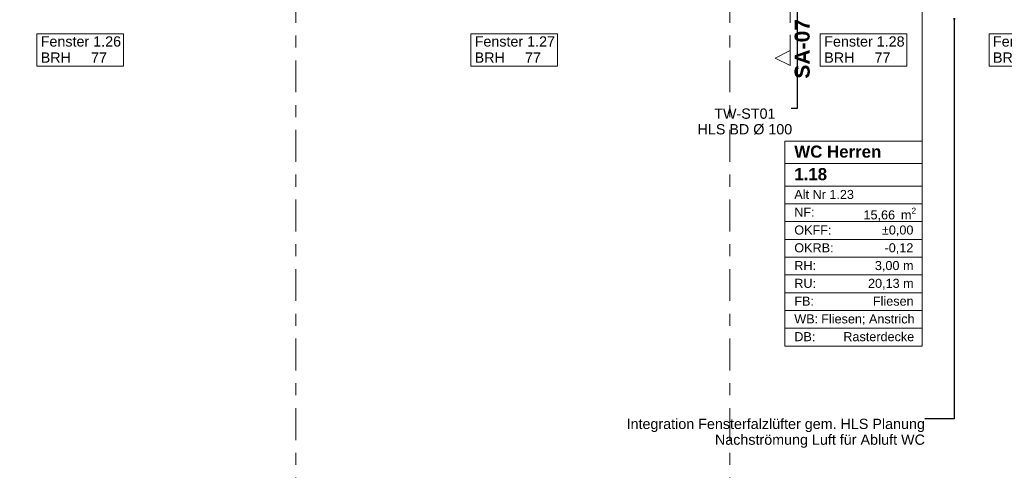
# Model space of a CAD drawing. Header units: metres. Extents: x -3.6 to 84.5, y -11 to 16.8.
# Tile 352 of 656: x 34.2 to 42.4, y -3.9 to -0.2. Entities that reach past the tile are written whole.
import ezdxf

# ---------------------------------------------------------------- set-up
doc = ezdxf.new("R2010")
doc.units = ezdxf.units.M
doc.header["$MEASUREMENT"] = 0
for name, pattern in [('Schnittlinie', [0.3, 0.15, -0.075, 0, -0.075]), ('Strichlinie doppelt', [0.546806, 0.264583, -0.105833, 0.070556, -0.105833]), ('Wipeout_Contour', [1, 0, -1])]:
    doc.linetypes.add(name, pattern=pattern)
for name, color, linetype in [('152 - Bemaßung_ Beschriftung.Ausbau', 7, 'Continuous'), ('203 - Marker.Schnitt - Ausbaudetail SA', 7, 'Continuous'), ('451 - Universal.Achsen Raster', 7, 'Continuous'), ('604 - Struktur.Wand Aussen', 7, 'Continuous'), ('Neubau_152 - Bemaßung_ Beschriftung.Ausbau', 7, 'Continuous'), ('Neubau_401 - Zone.Raum_ Raumbegrenzung_ Whg.', 7, 'Continuous')]:
    doc.layers.add(name, color=color, linetype=linetype)
doc.styles.add('ERSTELLTER_STIL_1', font='txt')
doc.styles.add('ERSTELLTER_STIL_2', font='txt')
doc.dimstyles.new('ERSTELLTER_STIL__3', dxfattribs={"dimtxt": 0.1, "dimasz": 0.0532, "dimexe": 0.18, "dimexo": 0.0625, "dimgap": 0, "dimtad": 1, "dimtih": 1, "dimtoh": 1, "dimzin": 0, "dimdsep": 46, "dimtxsty": 'ERSTELLTER_STIL_2', "dimblk": 'ARROWHEAD_2', "dimblk1": 'ARROWHEAD_2', "dimblk2": 'ARROWHEAD_2', "dimcen": 0.09, "dimse1": 1, "dimse2": 1, "dimclrd": 7, "dimclre": 7, "dimclrt": 7, "dimazin": 0, "dimtfac": 1, "dimtdec": 4, "dimtmove": 0, "dimatfit": 3, "dimfxl": 1, "dimtolj": 1, "dimtzin": 0, "dimarcsym": 0})
doc.dimstyles.new('ERSTELLTER_STIL__7', dxfattribs={"dimtxt": 0.18, "dimasz": 0.03648, "dimexe": 0.18, "dimexo": 0.0625, "dimgap": 0, "dimtad": 0, "dimtih": 1, "dimtoh": 1, "dimdec": 4, "dimzin": 0, "dimdsep": 46, "dimcen": 0.09, "dimadec": 0, "dimazin": 0, "dimtfac": 1, "dimtdec": 4, "dimtmove": 0, "dimatfit": 3, "dimldrblk": 'ARROWHEAD_11', "dimfxl": 1, "dimtolj": 1, "dimtzin": 0, "dimarcsym": 0})
doc.dimstyles.new('ERSTELLTER_STIL__8', dxfattribs={"dimtxt": 0.18, "dimasz": 0.02736, "dimexe": 0.18, "dimexo": 0.0625, "dimgap": 0, "dimtad": 0, "dimtih": 1, "dimtoh": 1, "dimdec": 4, "dimzin": 0, "dimdsep": 46, "dimcen": 0.09, "dimadec": 0, "dimazin": 0, "dimtfac": 1, "dimtdec": 4, "dimtmove": 0, "dimatfit": 3, "dimldrblk": 'ARROWHEAD_11', "dimfxl": 1, "dimtolj": 1, "dimtzin": 0, "dimarcsym": 0})

# ---------------------------------------------------------------- blocks, each defined once
blk = doc.blocks.new('ARROWHEAD_11')
at = {"color": 0, "linetype": 'Continuous', "lineweight": 0}
blk.add_line((0, 0), (-1, 0), dxfattribs=at)
at = {"color": 0, "linetype": 'Continuous', "lineweight": 0, "const_width": 0.25, "flags": 128}
blk.add_lwpolyline([(-0.125, 0, 1), (0.125, 0, 1)], format="xyb", close=True, dxfattribs=at)
blk = doc.blocks.new('*D265')
at = {"layer": '152 - Bemaßung_ Beschriftung.Ausbau', "color": 7, "linetype": 'Continuous', "lineweight": 5}
for p, q in [((33.5602, -8.55), (33.5198, -8.62)), ((33.54, -8.6375), (33.54, -8.5325)), ((35.9602, -8.55), (35.9198, -8.62)), ((32.34, -8.585), (33.54, -8.585)), ((33.54, -8.585), (35.94, -8.585))]:
    blk.add_line(p, q, dxfattribs=at)
at = {"layer": '152 - Bemaßung_ Beschriftung.Ausbau', "color": 7, "lineweight": 5, "char_height": 0.1, "attachment_point": 7, "style": 'ERSTELLTER_STIL_2'}
for s, insert in [('\\A1;{\\pql;\\fArial|b0|i0|c0|p38;2,40}', (34.607, -8.565)), ('\\A1;{\\pql;\\fArial|b0|i0|c0|p38;2,01}', (34.607, -8.705))]:
    blk.add_mtext(s, dxfattribs=dict(at, insert=insert))
blk = doc.blocks.new('ARROWHEAD_2')
at = {"color": 0, "linetype": 'Continuous', "lineweight": 0}
for p, q in [((0, 0), (-1, 0)), ((-0.38, -0.66), (0.38, 0.66))]:
    blk.add_line(p, q, dxfattribs=at)
blk = doc.blocks.new('*D266')
at = {"layer": '152 - Bemaßung_ Beschriftung.Ausbau', "color": 7, "linetype": 'Continuous', "lineweight": 5}
for p, q in [((35.9602, -8.55), (35.9198, -8.62)), ((35.94, -8.6375), (35.94, -8.5325)), ((37.1602, -8.55), (37.1198, -8.62)), ((33.54, -8.585), (35.94, -8.585)), ((35.94, -8.585), (37.14, -8.585))]:
    blk.add_line(p, q, dxfattribs=at)
at = {"layer": '152 - Bemaßung_ Beschriftung.Ausbau', "color": 7, "lineweight": 5, "insert": (36.407, -8.565), "char_height": 0.1, "attachment_point": 7, "style": 'ERSTELLTER_STIL_2'}
blk.add_mtext('\\A1;{\\pql;\\fArial|b0|i0|c0|p38;1,20}', dxfattribs=at)
blk = doc.blocks.new('*D267')
at = {"layer": '152 - Bemaßung_ Beschriftung.Ausbau', "color": 7, "linetype": 'Continuous', "lineweight": 5}
for p, q in [((37.1602, -8.55), (37.1198, -8.62)), ((37.14, -8.6375), (37.14, -8.5325)), ((39.5602, -8.55), (39.5198, -8.62)), ((35.94, -8.585), (37.14, -8.585)), ((37.14, -8.585), (39.54, -8.585))]:
    blk.add_line(p, q, dxfattribs=at)
at = {"layer": '152 - Bemaßung_ Beschriftung.Ausbau', "color": 7, "lineweight": 5, "char_height": 0.1, "attachment_point": 7, "style": 'ERSTELLTER_STIL_2'}
for s, insert in [('\\A1;{\\pql;\\fArial|b0|i0|c0|p38;2,40}', (38.207, -8.565)), ('\\A1;{\\pql;\\fArial|b0|i0|c0|p38;2,01}', (38.207, -8.705))]:
    blk.add_mtext(s, dxfattribs=dict(at, insert=insert))
blk = doc.blocks.new('*D268')
at = {"layer": '152 - Bemaßung_ Beschriftung.Ausbau', "color": 7, "linetype": 'Continuous', "lineweight": 5}
for p, q in [((39.5602, -8.55), (39.5198, -8.62)), ((39.54, -8.6375), (39.54, -8.5325)), ((40.7602, -8.55), (40.7198, -8.62)), ((37.14, -8.585), (39.54, -8.585)), ((39.54, -8.585), (40.74, -8.585))]:
    blk.add_line(p, q, dxfattribs=at)
at = {"layer": '152 - Bemaßung_ Beschriftung.Ausbau', "color": 7, "lineweight": 5, "insert": (40.007, -8.565), "char_height": 0.1, "attachment_point": 7, "style": 'ERSTELLTER_STIL_2'}
blk.add_mtext('\\A1;{\\pql;\\fArial|b0|i0|c0|p38;1,20}', dxfattribs=at)
blk = doc.blocks.new('*D269')
at = {"layer": '152 - Bemaßung_ Beschriftung.Ausbau', "color": 7, "linetype": 'Continuous', "lineweight": 5}
for p, q in [((40.7602, -8.55), (40.7198, -8.62)), ((40.74, -8.6375), (40.74, -8.5325)), ((41.9602, -8.55), (41.9198, -8.62)), ((39.54, -8.585), (40.74, -8.585)), ((40.74, -8.585), (41.94, -8.585))]:
    blk.add_line(p, q, dxfattribs=at)
at = {"layer": '152 - Bemaßung_ Beschriftung.Ausbau', "color": 7, "lineweight": 5, "char_height": 0.1, "attachment_point": 7, "style": 'ERSTELLTER_STIL_2'}
for s, insert in [('\\A1;{\\pql;\\fArial|b0|i0|c0|p38;1,20}', (41.207, -8.565)), ('\\A1;{\\pql;\\fArial|b0|i0|c0|p38;2,01}', (41.207, -8.705))]:
    blk.add_mtext(s, dxfattribs=dict(at, insert=insert))
blk = doc.blocks.new('*D270')
at = {"layer": '152 - Bemaßung_ Beschriftung.Ausbau', "color": 7, "linetype": 'Continuous', "lineweight": 5}
for p, q in [((41.9602, -8.55), (41.9198, -8.62)), ((41.94, -8.6375), (41.94, -8.5325)), ((43.1602, -8.55), (43.1198, -8.62)), ((40.74, -8.585), (41.94, -8.585)), ((41.94, -8.585), (43.14, -8.585))]:
    blk.add_line(p, q, dxfattribs=at)
at = {"layer": '152 - Bemaßung_ Beschriftung.Ausbau', "color": 7, "lineweight": 5, "char_height": 0.1, "attachment_point": 7, "style": 'ERSTELLTER_STIL_2'}
for s, insert in [('\\A1;{\\pql;\\fArial|b0|i0|c0|p38;1,20}', (42.407, -8.565)), ('\\A1;{\\pql;\\fArial|b0|i0|c0|p38;2,01}', (42.407, -8.705))]:
    blk.add_mtext(s, dxfattribs=dict(at, insert=insert))
blk = doc.blocks.new('*D271')
at = {"layer": '152 - Bemaßung_ Beschriftung.Ausbau', "color": 7, "linetype": 'Continuous', "lineweight": 5}
for p, q in [((43.1602, -8.55), (43.1198, -8.62)), ((43.14, -8.6375), (43.14, -8.5325)), ((43.7602, -8.55), (43.7198, -8.62)), ((41.94, -8.585), (43.14, -8.585)), ((43.14, -8.585), (43.74, -8.585))]:
    blk.add_line(p, q, dxfattribs=at)
at = {"layer": '152 - Bemaßung_ Beschriftung.Ausbau', "color": 7, "lineweight": 5, "insert": (43.3641, -8.565), "char_height": 0.1, "attachment_point": 7, "style": 'ERSTELLTER_STIL_2'}
blk.add_mtext('\\A1;{\\pql;\\fArial|b0|i0|c0|p38;60}', dxfattribs=at)
blk = doc.blocks.new('*D286')
at = {"layer": '152 - Bemaßung_ Beschriftung.Ausbau', "color": 7, "linetype": 'Continuous', "lineweight": 5}
for p, q in [((18.6302, -9.05), (18.5898, -9.12)), ((18.61, -9.1375), (18.61, -9.0325)), ((36.4802, -9.05), (36.4398, -9.12)), ((18.445, -9.085), (18.61, -9.085)), ((18.61, -9.085), (36.46, -9.085))]:
    blk.add_line(p, q, dxfattribs=at)
at = {"layer": '152 - Bemaßung_ Beschriftung.Ausbau', "color": 7, "lineweight": 5, "char_height": 0.1, "attachment_point": 7, "style": 'ERSTELLTER_STIL_2'}
for s, insert in [('\\A1;{\\pql;\\fArial|b0|i0|c0|p38;17,85}', (27.2882, -9.065)), ('\\A1;{\\pql;\\fArial|b0|i0|c0|p38;14}', (36.288, -9.065))]:
    blk.add_mtext(s, dxfattribs=dict(at, insert=insert))
blk = doc.blocks.new('*D287')
at = {"layer": '152 - Bemaßung_ Beschriftung.Ausbau', "color": 7, "linetype": 'Continuous', "lineweight": 5}
for p, q in [((36.4802, -9.05), (36.4398, -9.12)), ((36.46, -9.1375), (36.46, -9.0325)), ((36.6202, -9.05), (36.5798, -9.12)), ((18.61, -9.085), (36.46, -9.085)), ((36.46, -9.085), (36.6, -9.085))]:
    blk.add_line(p, q, dxfattribs=at)
blk = doc.blocks.new('*D288')
at = {"layer": '152 - Bemaßung_ Beschriftung.Ausbau', "color": 7, "linetype": 'Continuous', "lineweight": 5}
for p, q in [((36.6202, -9.05), (36.5798, -9.12)), ((36.6, -9.1375), (36.6, -9.0325)), ((40.0702, -9.05), (40.0298, -9.12)), ((36.46, -9.085), (36.6, -9.085)), ((36.6, -9.085), (40.05, -9.085))]:
    blk.add_line(p, q, dxfattribs=at)
at = {"layer": '152 - Bemaßung_ Beschriftung.Ausbau', "color": 7, "lineweight": 5, "char_height": 0.1, "attachment_point": 7, "style": 'ERSTELLTER_STIL_2'}
for s, insert in [('\\A1;{\\pql;\\fArial|b0|i0|c0|p38;3,45}', (38.1161, -9.065)), ('\\A1;{\\pql;\\fArial|b0|i0|c0|p38;15}', (39.878, -9.065))]:
    blk.add_mtext(s, dxfattribs=dict(at, insert=insert))
blk = doc.blocks.new('*D289')
at = {"layer": '152 - Bemaßung_ Beschriftung.Ausbau', "color": 7, "linetype": 'Continuous', "lineweight": 5}
for p, q in [((40.0702, -9.05), (40.0298, -9.12)), ((40.05, -9.1375), (40.05, -9.0325)), ((40.2202, -9.05), (40.1798, -9.12)), ((36.6, -9.085), (40.05, -9.085)), ((40.05, -9.085), (40.2, -9.085))]:
    blk.add_line(p, q, dxfattribs=at)
at = {"layer": '152 - Bemaßung_ Beschriftung.Ausbau', "color": 7, "lineweight": 5, "insert": (40.1816, -8.9516), "char_height": 0.1, "attachment_point": 7, "style": 'ERSTELLTER_STIL_2'}
blk.add_mtext('\\A1;{\\pql;\\fArial|b0|i0|c0|p38;16\\fArial|b0|i0|c0|p38;\\A1{\\H.66x;\\S5^  ;}}', dxfattribs=at)
blk = doc.blocks.new('*D290')
at = {"layer": '152 - Bemaßung_ Beschriftung.Ausbau', "color": 7, "linetype": 'Continuous', "lineweight": 5}
for p, q in [((40.2202, -9.05), (40.1798, -9.12)), ((40.2, -9.1375), (40.2, -9.0325)), ((40.3852, -9.05), (40.3448, -9.12)), ((40.05, -9.085), (40.2, -9.085)), ((40.2, -9.085), (40.365, -9.085))]:
    blk.add_line(p, q, dxfattribs=at)
blk = doc.blocks.new('*D291')
at = {"layer": '152 - Bemaßung_ Beschriftung.Ausbau', "color": 7, "linetype": 'Continuous', "lineweight": 5}
for p, q in [((40.3852, -9.05), (40.3448, -9.12)), ((40.365, -9.1375), (40.365, -9.0325)), ((40.4602, -9.05), (40.4198, -9.12)), ((40.2, -9.085), (40.365, -9.085)), ((40.365, -9.085), (40.44, -9.085))]:
    blk.add_line(p, q, dxfattribs=at)
blk = doc.blocks.new('*D292')
at = {"layer": '152 - Bemaßung_ Beschriftung.Ausbau', "color": 7, "linetype": 'Continuous', "lineweight": 5}
for p, q in [((40.4602, -9.05), (40.4198, -9.12)), ((40.44, -9.1375), (40.44, -9.0325)), ((44.0102, -9.05), (43.9698, -9.12)), ((40.365, -9.085), (40.44, -9.085)), ((40.44, -9.085), (43.99, -9.085))]:
    blk.add_line(p, q, dxfattribs=at)
at = {"layer": '152 - Bemaßung_ Beschriftung.Ausbau', "color": 7, "lineweight": 5, "char_height": 0.1, "attachment_point": 7, "style": 'ERSTELLTER_STIL_2'}
for s, insert in [('\\A1;{\\pql;\\fArial|b0|i0|c0|p38;7\\fArial|b0|i0|c0|p38;\\A1{\\H.66x;\\S5^  ;}}', (40.4603, -9.0661)), ('\\A1;{\\pql;\\fArial|b0|i0|c0|p38;3,55}', (42.145, -9.065))]:
    blk.add_mtext(s, dxfattribs=dict(at, insert=insert))
blk = doc.blocks.new('*D293')
at = {"layer": '152 - Bemaßung_ Beschriftung.Ausbau', "color": 7, "linetype": 'Continuous', "lineweight": 5}
for p, q in [((44.0102, -9.05), (43.9698, -9.12)), ((43.99, -9.1375), (43.99, -9.0325)), ((44.5602, -9.05), (44.5198, -9.12)), ((40.44, -9.085), (43.99, -9.085)), ((43.99, -9.085), (44.54, -9.085))]:
    blk.add_line(p, q, dxfattribs=at)
at = {"layer": '152 - Bemaßung_ Beschriftung.Ausbau', "color": 7, "lineweight": 5, "insert": (44.1891, -9.065), "char_height": 0.1, "attachment_point": 7, "style": 'ERSTELLTER_STIL_2'}
blk.add_mtext('\\A1;{\\pql;\\fArial|b0|i0|c0|p38;55}', dxfattribs=at)
blk = doc.blocks.new('*D480')
at = {"layer": '152 - Bemaßung_ Beschriftung.Ausbau', "color": 7, "linetype": 'Continuous', "lineweight": 5}
for p, q in [((-0.165, -10.1375), (-0.165, -10.0325)), ((-0.1992, -10.085), (-0.165, -10.085)), ((-0.1448, -10.05), (-0.1852, -10.12)), ((-0.165, -10.085), (43.74, -10.085)), ((43.7602, -10.05), (43.7198, -10.12))]:
    blk.add_line(p, q, dxfattribs=at)
at = {"layer": '152 - Bemaßung_ Beschriftung.Ausbau', "color": 7, "lineweight": 5, "char_height": 0.1, "attachment_point": 7, "style": 'ERSTELLTER_STIL_2'}
for s, insert in [('\\A1;{\\pql;\\fArial|b0|i0|c0|p38;43,90\\fArial|b0|i0|c0|p38;\\A1{\\H.66x;\\S5^  ;}}', (21.5156, -10.0844)), ('\\A1;{\\pql;\\fArial|b0|i0|c0|p38;15}', (43.568, -10.065))]:
    blk.add_mtext(s, dxfattribs=dict(at, insert=insert))
blk = doc.blocks.new('*D512')
at = {"layer": '152 - Bemaßung_ Beschriftung.Ausbau', "color": 7, "linetype": 'Continuous', "lineweight": 5}
for p, q in [((33.1002, -9.55), (33.0598, -9.62)), ((33.08, -9.6375), (33.08, -9.5325)), ((36.4002, -9.55), (36.3598, -9.62)), ((32.78, -9.585), (33.08, -9.585)), ((33.08, -9.585), (36.38, -9.585))]:
    blk.add_line(p, q, dxfattribs=at)
at = {"layer": '152 - Bemaßung_ Beschriftung.Ausbau', "color": 7, "lineweight": 5, "insert": (34.597, -9.565), "char_height": 0.1, "attachment_point": 7, "style": 'ERSTELLTER_STIL_2'}
blk.add_mtext('\\A1;{\\pql;\\fArial|b0|i0|c0|p38;3,30}', dxfattribs=at)
blk = doc.blocks.new('*D513')
at = {"layer": '152 - Bemaßung_ Beschriftung.Ausbau', "color": 7, "linetype": 'Continuous', "lineweight": 5}
for p, q in [((36.4002, -9.55), (36.3598, -9.62)), ((36.38, -9.6375), (36.38, -9.5325)), ((36.7002, -9.55), (36.6598, -9.62)), ((33.08, -9.585), (36.38, -9.585)), ((36.38, -9.585), (36.68, -9.585))]:
    blk.add_line(p, q, dxfattribs=at)
at = {"layer": '152 - Bemaßung_ Beschriftung.Ausbau', "color": 7, "lineweight": 5, "insert": (36.4541, -9.565), "char_height": 0.1, "attachment_point": 7, "style": 'ERSTELLTER_STIL_2'}
blk.add_mtext('\\A1;{\\pql;\\fArial|b0|i0|c0|p38;30}', dxfattribs=at)
blk = doc.blocks.new('*D514')
at = {"layer": '152 - Bemaßung_ Beschriftung.Ausbau', "color": 7, "linetype": 'Continuous', "lineweight": 5}
for p, q in [((36.7002, -9.55), (36.6598, -9.62)), ((36.68, -9.6375), (36.68, -9.5325)), ((40.0002, -9.55), (39.9598, -9.62)), ((36.38, -9.585), (36.68, -9.585)), ((36.68, -9.585), (39.98, -9.585))]:
    blk.add_line(p, q, dxfattribs=at)
at = {"layer": '152 - Bemaßung_ Beschriftung.Ausbau', "color": 7, "lineweight": 5, "insert": (38.197, -9.565), "char_height": 0.1, "attachment_point": 7, "style": 'ERSTELLTER_STIL_2'}
blk.add_mtext('\\A1;{\\pql;\\fArial|b0|i0|c0|p38;3,30}', dxfattribs=at)
blk = doc.blocks.new('*D515')
at = {"layer": '152 - Bemaßung_ Beschriftung.Ausbau', "color": 7, "linetype": 'Continuous', "lineweight": 5}
for p, q in [((40.0002, -9.55), (39.9598, -9.62)), ((39.98, -9.6375), (39.98, -9.5325)), ((40.3002, -9.55), (40.2598, -9.62)), ((36.68, -9.585), (39.98, -9.585)), ((39.98, -9.585), (40.28, -9.585))]:
    blk.add_line(p, q, dxfattribs=at)
at = {"layer": '152 - Bemaßung_ Beschriftung.Ausbau', "color": 7, "lineweight": 5, "insert": (40.0541, -9.565), "char_height": 0.1, "attachment_point": 7, "style": 'ERSTELLTER_STIL_2'}
blk.add_mtext('\\A1;{\\pql;\\fArial|b0|i0|c0|p38;30}', dxfattribs=at)
blk = doc.blocks.new('*D516')
at = {"layer": '152 - Bemaßung_ Beschriftung.Ausbau', "color": 7, "linetype": 'Continuous', "lineweight": 5}
for p, q in [((40.3002, -9.55), (40.2598, -9.62)), ((40.28, -9.6375), (40.28, -9.5325)), ((43.6002, -9.55), (43.5598, -9.62)), ((39.98, -9.585), (40.28, -9.585)), ((40.28, -9.585), (43.58, -9.585))]:
    blk.add_line(p, q, dxfattribs=at)
at = {"layer": '152 - Bemaßung_ Beschriftung.Ausbau', "color": 7, "lineweight": 5, "insert": (41.797, -9.565), "char_height": 0.1, "attachment_point": 7, "style": 'ERSTELLTER_STIL_2'}
blk.add_mtext('\\A1;{\\pql;\\fArial|b0|i0|c0|p38;3,30}', dxfattribs=at)
blk = doc.blocks.new('*D517')
at = {"layer": '152 - Bemaßung_ Beschriftung.Ausbau', "color": 7, "linetype": 'Continuous', "lineweight": 5}
for p, q in [((43.6002, -9.55), (43.5598, -9.62)), ((43.58, -9.6375), (43.58, -9.5325)), ((43.9002, -9.55), (43.8598, -9.62)), ((40.28, -9.585), (43.58, -9.585)), ((43.58, -9.585), (43.88, -9.585))]:
    blk.add_line(p, q, dxfattribs=at)
at = {"layer": '152 - Bemaßung_ Beschriftung.Ausbau', "color": 7, "lineweight": 5, "insert": (43.6541, -9.565), "char_height": 0.1, "attachment_point": 7, "style": 'ERSTELLTER_STIL_2'}
blk.add_mtext('\\A1;{\\pql;\\fArial|b0|i0|c0|p38;30}', dxfattribs=at)
blk = doc.blocks.new('*D644')
at = {"layer": '152 - Bemaßung_ Beschriftung.Ausbau', "color": 7, "linetype": 'Continuous', "lineweight": 5}
for p, q in [((-0.165, -10.6375), (-0.165, -10.5325)), ((62.425, -10.6375), (62.425, -10.5325)), ((-0.1992, -10.585), (-0.165, -10.585)), ((-0.1448, -10.55), (-0.1852, -10.62)), ((-0.165, -10.585), (62.425, -10.585)), ((62.4048, -10.62), (62.4452, -10.55)), ((62.425, -10.585), (62.4593, -10.585))]:
    blk.add_line(p, q, dxfattribs=at)
at = {"layer": '152 - Bemaßung_ Beschriftung.Ausbau', "color": 7, "lineweight": 5, "insert": (30.959, -10.565), "char_height": 0.1, "attachment_point": 7, "style": 'ERSTELLTER_STIL_2'}
blk.add_mtext('\\A1;{\\pql;\\fArial|b0|i0|c0|p38;62,59}', dxfattribs=at)

msp = doc.modelspace()

# ---------------------------------------------------------------- linework, layer by layer
at = {"layer": '203 - Marker.Schnitt - Ausbaudetail SA', "color": 7, "linetype": 'Schnittlinie', "lineweight": 13}
msp.add_line((40.6312, 1.037), (40.6312, -0.4425), dxfattribs=at)
at = {"layer": '451 - Universal.Achsen Raster', "color": 160, "linetype": 'Strichlinie doppelt', "lineweight": 9, "true_color": 0x3232ff}
for p, q in [((36.53, -10.585), (36.53, 16.355)), ((40.13, -10.585), (40.13, 16.355))]:
    msp.add_line(p, q, dxfattribs=at)
at = {"layer": '604 - Struktur.Wand Aussen', "color": 7, "linetype": 'Continuous', "lineweight": 9, "flags": 128}
for points in [[(34.3806, -0.5721), (35.0994, -0.5721), (35.0994, -0.4386), (35.0994, -0.305), (34.3806, -0.305), (34.3806, -0.4386)], [(37.9806, -0.5721), (38.6994, -0.5721), (38.6994, -0.4386), (38.6994, -0.305), (37.9806, -0.305), (37.9806, -0.4386)], [(40.8806, -0.5721), (41.5994, -0.5721), (41.5994, -0.4386), (41.5994, -0.305), (40.8806, -0.305), (40.8806, -0.4386)], [(42.2806, -0.5721), (42.9994, -0.5721), (42.9994, -0.4386), (42.9994, -0.305), (42.2806, -0.305), (42.2806, -0.4386)]]:
    msp.add_lwpolyline(points, close=True, dxfattribs=at)
at = {"layer": 'Neubau_401 - Zone.Raum_ Raumbegrenzung_ Whg.', "color": 1, "linetype": 'Continuous', "lineweight": 9}
for p, q in [((41.7261, -1.1925), (41.7261, 1.951)), ((41.7261, -1.1925), (40.5864, -1.1925)), ((40.5864, -1.1925), (40.5864, -2.8916)), ((40.5864, -1.1925), (41.7261, -1.1925)), ((40.5864, -1.3791), (40.5864, -1.1925)), ((41.7261, -2.8916), (41.7261, -1.1925)), ((41.7261, -1.1925), (41.7261, -1.3791)), ((41.7261, -1.3791), (40.5864, -1.3791)), ((40.5864, -1.3791), (41.7261, -1.3791)), ((40.5864, -1.5657), (40.5864, -1.3791)), ((41.7261, -1.3791), (41.7261, -1.5657)), ((41.7261, -1.5657), (40.5864, -1.5657)), ((40.5864, -1.5657), (41.7261, -1.5657)), ((40.5864, -1.713), (40.5864, -1.5657)), ((41.7261, -1.5657), (41.7261, -1.713)), ((41.7261, -1.713), (40.5864, -1.713)), ((40.5864, -1.713), (41.7261, -1.713)), ((40.5864, -1.8603), (40.5864, -1.713)), ((41.7261, -1.713), (41.7261, -1.8603)), ((41.7261, -1.8603), (40.5864, -1.8603)), ((40.5864, -1.8603), (41.7261, -1.8603)), ((40.5864, -2.0076), (40.5864, -1.8603)), ((41.7261, -1.8603), (41.7261, -2.0076)), ((41.7261, -2.0076), (40.5864, -2.0076)), ((40.5864, -2.0076), (41.7261, -2.0076)), ((40.5864, -2.155), (40.5864, -2.0076)), ((41.7261, -2.0076), (41.7261, -2.155)), ((41.7261, -2.155), (40.5864, -2.155)), ((40.5864, -2.155), (41.7261, -2.155)), ((40.5864, -2.3023), (40.5864, -2.155)), ((41.7261, -2.155), (41.7261, -2.3023)), ((41.7261, -2.3023), (40.5864, -2.3023)), ((40.5864, -2.3023), (41.7261, -2.3023)), ((40.5864, -2.4496), (40.5864, -2.3023)), ((41.7261, -2.3023), (41.7261, -2.4496)), ((41.7261, -2.4496), (40.5864, -2.4496)), ((40.5864, -2.4496), (41.7261, -2.4496)), ((40.5864, -2.5969), (40.5864, -2.4496)), ((41.7261, -2.4496), (41.7261, -2.5969)), ((41.7261, -2.5969), (40.5864, -2.5969)), ((40.5864, -2.5969), (41.7261, -2.5969)), ((40.5864, -2.7443), (40.5864, -2.5969)), ((41.7261, -2.5969), (41.7261, -2.7443)), ((41.7261, -2.7443), (40.5864, -2.7443)), ((40.5864, -2.7443), (41.7261, -2.7443)), ((40.5864, -2.8916), (40.5864, -2.7443)), ((41.7261, -2.7443), (41.7261, -2.8916)), ((40.5864, -2.8916), (41.7261, -2.8916)), ((41.7261, -2.8916), (40.5864, -2.8916))]:
    msp.add_line(p, q, dxfattribs=at)

# ---------------------------------------------------------------- texts
at = {"layer": '604 - Struktur.Wand Aussen', "color": 7, "lineweight": 9, "char_height": 0.085, "style": 'ERSTELLTER_STIL_2'}
for s, insert, attachment_point in [('\\A1;{\\pql;\\pt0;\\fArial|b0|i0|c0|p38;Fenster 1.26}', (34.4132, -0.4108), 7), ('\\A1;{\\pql;\\pt0;\\fArial|b0|i0|c0|p38;Fenster 1.27}', (38.0132, -0.4108), 7), ('\\A1;{\\pql;\\pt0;\\fArial|b0|i0|c0|p38;Fenster 1.28}', (40.9132, -0.4108), 7), ('\\A1;{\\pql;\\pt0;\\fArial|b0|i0|c0|p38;Fenster 1.29}', (42.3132, -0.4108), 7), ('\\A1;{\\pql;\\pt0;\\fArial|b0|i0|c0|p38;BRH}', (34.4132, -0.458), 1), ('\\A1;{\\pql;\\pt0,0.05;\\fArial|b0|i0|c0|p38;77\\fArial|b0|i0|c0|p38;\\A1{\\H.66x;\\S^  ;}\\fArial|b0|i0|c0|p38;\\fArial|b0|i0|c0|p38;\\A1{\\H.66x;\\S^  ;}}', (34.8309, -0.458), 1), ('\\A1;{\\pql;\\pt0;\\fArial|b0|i0|c0|p38;}', (34.9599, -0.4386), 1), ('\\A1;{\\pql;\\pt0;\\fArial|b0|i0|c0|p38;BRH}', (38.0132, -0.458), 1), ('\\A1;{\\pql;\\pt0,0.05;\\fArial|b0|i0|c0|p38;77\\fArial|b0|i0|c0|p38;\\A1{\\H.66x;\\S^  ;}\\fArial|b0|i0|c0|p38;\\fArial|b0|i0|c0|p38;\\A1{\\H.66x;\\S^  ;}}', (38.4309, -0.458), 1), ('\\A1;{\\pql;\\pt0;\\fArial|b0|i0|c0|p38;}', (38.5599, -0.4386), 1), ('\\A1;{\\pql;\\pt0;\\fArial|b0|i0|c0|p38;BRH}', (40.9132, -0.458), 1), ('\\A1;{\\pql;\\pt0,0.05;\\fArial|b0|i0|c0|p38;77\\fArial|b0|i0|c0|p38;\\A1{\\H.66x;\\S^  ;}\\fArial|b0|i0|c0|p38;\\fArial|b0|i0|c0|p38;\\A1{\\H.66x;\\S^  ;}}', (41.3309, -0.458), 1), ('\\A1;{\\pql;\\pt0;\\fArial|b0|i0|c0|p38;}', (41.4599, -0.4386), 1), ('\\A1;{\\pql;\\pt0;\\fArial|b0|i0|c0|p38;BRH}', (42.3132, -0.458), 1)]:
    msp.add_mtext(s, dxfattribs=dict(at, insert=insert, attachment_point=attachment_point))
at = {"layer": 'Neubau_152 - Bemaßung_ Beschriftung.Ausbau', "color": 7, "linetype": 'Continuous', "lineweight": 9, "insert": (40.2549, -0.9228), "char_height": 0.085, "attachment_point": 2, "line_spacing_factor": 0.913298, "style": 'ERSTELLTER_STIL_2'}
msp.add_mtext('\\A1;{\\pqc;\\fArial|b0|i0|c0|p38;TW-ST01\\P\\pqc;\\fArial|b0|i0|c0|p38;HLS BD Ø 100}', dxfattribs=at)
at = {"layer": 'Neubau_152 - Bemaßung_ Beschriftung.Ausbau', "color": 1, "linetype": 'Continuous', "lineweight": 13, "insert": (41.7484, -3.4939), "char_height": 0.085, "attachment_point": 3, "line_spacing_factor": 0.921299, "style": 'ERSTELLTER_STIL_2'}
msp.add_mtext('\\A1;{\\pqr;\\fArial|b0|i0|c0|p38;Integration Fensterfalzlüfter gem. HLS Planung\\P\\pqr;\\fArial|b0|i0|c0|p38;Nachströmung Luft für Abluft WC}', dxfattribs=at)
at = {"layer": 'Neubau_401 - Zone.Raum_ Raumbegrenzung_ Whg.', "color": 7, "lineweight": 9, "attachment_point": 1}
for s, insert, char_height, style in [('\\A1;{\\pqj;\\pt0;\\fArial|b1|i0|c0|p38;}', (41.6476, -1.2072), 0.1, 'ERSTELLTER_STIL_1'), ('\\A1;{\\pqj;\\pt0;\\fArial|b1|i0|c0|p38;WC Herren}', (40.6649, -1.2301), 0.1, 'ERSTELLTER_STIL_1'), ('\\A1;{\\pql;\\pt0;\\fArial|b1|i0|c0|p38;1.18}', (40.6649, -1.4167), 0.1, 'ERSTELLTER_STIL_1'), ('\\A1;{\\pqj;\\pt0;\\fArial|b1|i0|c0|p38;}', (41.6476, -1.3938), 0.1, 'ERSTELLTER_STIL_1'), ('\\A1;{\\pqj;\\pt0;\\fArial|b0|i0|c0|p38;Alt Nr 1.23}', (40.6649, -1.5976), 0.075, 'ERSTELLTER_STIL_2'), ('\\A1;{\\pqj;\\pt0;\\fArial|b0|i0|c0|p38;}', (41.6476, -1.5804), 0.075, 'ERSTELLTER_STIL_2'), ('\\A1;{\\pqj;\\pt0;\\fArial|b0|i0|c0|p38;NF: }', (40.6649, -1.7449), 0.075, 'ERSTELLTER_STIL_2'), ('\\A1;{\\pql;\\pt0,0.05;\\fArial|b0|i0|c0|p38;15,66\\fArial|b0|i0|c0|p38;\\A1{\\H.66x;\\S^  ;}\\fArial|b0|i0|c0|p38; m\\fArial|b0|i0|c0|p38;\\A1{\\H.66x;\\S2^  ;}}', (41.239, -1.7449), 0.075, 'ERSTELLTER_STIL_2'), ('\\A1;{\\pqj;\\pt0;\\fArial|b0|i0|c0|p38;OKFF: }', (40.6649, -1.8922), 0.075, 'ERSTELLTER_STIL_2'), ('\\A1;{\\pqj;\\pt0;\\fArial|b0|i0|c0|p38;±0,00}', (41.3918, -1.8922), 0.075, 'ERSTELLTER_STIL_2'), ('\\A1;{\\pqj;\\pt0;\\fArial|b0|i0|c0|p38;OKRB: }', (40.6649, -2.0395), 0.075, 'ERSTELLTER_STIL_2'), ('\\A1;{\\pqj;\\pt0;\\fArial|b0|i0|c0|p38;-0,12}', (41.4137, -2.0395), 0.075, 'ERSTELLTER_STIL_2'), ('\\A1;{\\pqj;\\pt0;\\fArial|b0|i0|c0|p38;RH: }', (40.6649, -2.1868), 0.075, 'ERSTELLTER_STIL_2'), ('\\A1;{\\pqj;\\pt0;\\fArial|b0|i0|c0|p38;3,00 m}', (41.3335, -2.1868), 0.075, 'ERSTELLTER_STIL_2'), ('\\A1;{\\pqj;\\pt0;\\fArial|b0|i0|c0|p38;RU: }', (40.6649, -2.3342), 0.075, 'ERSTELLTER_STIL_2'), ('\\A1;{\\pqj;\\pt0;\\fArial|b0|i0|c0|p38;20,13 m}', (41.2766, -2.3342), 0.075, 'ERSTELLTER_STIL_2'), ('\\A1;{\\pqj;\\pt0;\\fArial|b0|i0|c0|p38;FB: }', (40.6649, -2.4815), 0.075, 'ERSTELLTER_STIL_2'), ('\\A1;{\\pqj;\\pt0;\\fArial|b0|i0|c0|p38;Fliesen}', (41.3171, -2.4815), 0.075, 'ERSTELLTER_STIL_2'), ('\\A1;{\\pqj;\\pt0;\\fArial|b0|i0|c0|p38;WB: }', (40.6649, -2.6288), 0.075, 'ERSTELLTER_STIL_2'), ('\\A1;{\\pqj;\\pt0;\\fArial|b0|i0|c0|p38;Fliesen; Anstrich}', (40.8885, -2.6288), 0.075, 'ERSTELLTER_STIL_2'), ('\\A1;{\\pqj;\\pt0;\\fArial|b0|i0|c0|p38;DB: }', (40.6649, -2.7761), 0.075, 'ERSTELLTER_STIL_2'), ('\\A1;{\\pqj;\\pt0;\\fArial|b0|i0|c0|p38;Rasterdecke}', (41.0716, -2.7761), 0.075, 'ERSTELLTER_STIL_2')]:
    msp.add_mtext(s, dxfattribs=dict(at, insert=insert, char_height=char_height, style=style))

# ---------------------------------------------------------------- dimensions: what is measured, and where the dimension line sits
at = {"layer": '152 - Bemaßung_ Beschriftung.Ausbau', "color": 7, "linetype": 'Continuous', "lineweight": 5}
for base, p1, p2, picture, middle in [((36.46, -9.085), (18.61, 2.95), (36.46, 3.247), '*D286', (27.4562, -9.015)), ((36.6, -9.085), (36.46, 3.247), (36.6, 3.247), '*D287', (36.3642, -9.015)), ((40.05, -9.085), (36.6, 3.247), (40.05, 2.26), '*D288', (38.246, -9.015)), ((40.36502, -9.085), (40.2, 2.20249), (40.36502, 2.0325), '*D290', (40.39288, -8.9)), ((36.38, -9.585), (33.08, 0.7), (36.38, 0.7), '*D512', (34.7268, -9.515)), ((36.68, -9.585), (36.38, 0.7), (36.68, 0.7), '*D513', (36.5303, -9.515)), ((39.98, -9.585), (36.68, 0.7), (39.98, 0.7), '*D514', (38.3268, -9.515)), ((40.28, -9.585), (39.98, 0.7), (40.28, 0.7), '*D515', (40.1303, -9.515)), ((35.94, -8.585), (33.54, 0.125), (35.94, 0.125), '*D265', (34.7369, -8.515)), ((37.14, -8.585), (35.94, 0.125), (37.14, 0.125), '*D266', (36.5369, -8.515)), ((39.54, -8.585), (37.14, 0.125), (39.54, 0.125), '*D267', (38.3369, -8.515)), ((43.14, -8.585), (41.94, 0.125), (43.14, 0.125), '*D270', (42.5369, -8.515)), ((43.74, -8.585), (43.14, 0.125), (43.74, -8.085), '*D271', (43.4404, -8.515))]:
    dim = msp.add_linear_dim(base=base, p1=p1, p2=p2, dimstyle='ERSTELLTER_STIL__3', dxfattribs=at)
    dim.commit()
    dim.dimension.update_dxf_attribs({"geometry": picture, "text_midpoint": middle, "dimtype": 160})

# ---------------------------------------------------------------- next in the draw order: wipeouts: each hides what was drawn before it
at = {"color": 254, "linetype": 'Wipeout_Contour', "lineweight": 0, "ltscale": 121.283513}
msp.add_wipeout([(40.6312, -0.5675), (40.6312, -0.4425), (40.5062, -0.505)], dxfattribs=at).dxf.layer = '203 - Marker.Schnitt - Ausbaudetail SA'

# ---------------------------------------------------------------- next in the draw order: linework, layer by layer
at = {"layer": '203 - Marker.Schnitt - Ausbaudetail SA', "color": 7, "linetype": 'Continuous', "lineweight": 13, "flags": 128}
msp.add_lwpolyline([(40.6312, -0.5675), (40.6312, -0.4425), (40.5062, -0.505)], close=True, dxfattribs=at)

# ---------------------------------------------------------------- next in the draw order: texts
at = {"layer": '203 - Marker.Schnitt - Ausbaudetail SA', "color": 7, "lineweight": 13, "insert": (40.7944, -0.1809), "char_height": 0.125, "attachment_point": 9, "rotation": 90, "style": 'ERSTELLTER_STIL_1'}
msp.add_mtext('\\A1;{\\pqr;\\pt0;\\fArial|b1|i0|c0|p38;SA-07}', dxfattribs=at)

# ---------------------------------------------------------------- next in the draw order: dimensions: what is measured, and where the dimension line sits
at = {"layer": '152 - Bemaßung_ Beschriftung.Ausbau', "color": 7, "linetype": 'Continuous', "lineweight": 5}
for base, p1, p2, picture, middle in [((62.425, -10.585), (-0.165, -0.145), (62.425, 5.1), '*D644', (31.127, -10.515)), ((40.2, -9.085), (40.05, 2.26), (40.2, 2.2025), '*D289', (39.9542, -9.015)), ((40.440025, -9.0849997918), (40.365025, 2.0324993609), (40.440025, 2.0324993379), '*D291', (40.6334314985, -9.0149997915)), ((43.99, -9.085), (40.44, 2.0325), (43.99, 0.945), '*D292', (42.2748, -9.015)), ((44.54, -9.085), (43.99, 0.945), (44.54, 1.6075), '*D293', (44.2653, -9.015)), ((43.58, -9.585), (40.28, 0.7), (43.58, 0.7), '*D516', (41.9268, -9.515)), ((43.88, -9.585), (43.58, 0.7), (43.88, 0.7), '*D517', (43.7303, -9.515)), ((40.74, -8.585), (39.54, 0.125), (40.74, 0.125), '*D268', (40.1369, -8.515)), ((41.94, -8.585), (40.74, 0.125), (41.94, 0.125), '*D269', (41.3369, -8.515)), ((43.740001, -10.085), (-0.165, -0.145), (43.740001, -8.085), '*D480', (21.81866, -10.015))]:
    dim = msp.add_linear_dim(base=base, p1=p1, p2=p2, dimstyle='ERSTELLTER_STIL__3', dxfattribs=at)
    dim.commit()
    dim.dimension.update_dxf_attribs({"geometry": picture, "text_midpoint": middle, "dimtype": 160})

# ---------------------------------------------------------------- next in the draw order: leaders
at = {"layer": 'Neubau_152 - Bemaßung_ Beschriftung.Ausbau', "color": 1, "linetype": 'Continuous', "lineweight": 13, "annotation_type": 0, "has_hookline": 1, "hookline_direction": 1}
for points, dimstyle, text_width in [([(40.69, 0.78), (40.69, -0.9228), (40.6397, -0.9228)], 'ERSTELLTER_STIL__8', 0.7695), ([(41.9921, -0.1805), (41.9921, -3.4939), (41.7484, -3.4939)], 'ERSTELLTER_STIL__7', 2.4539)]:
    msp.add_leader(points, dimstyle=dimstyle, dxfattribs=dict(at, text_width=text_width))

doc.saveas('drawing.dxf')
